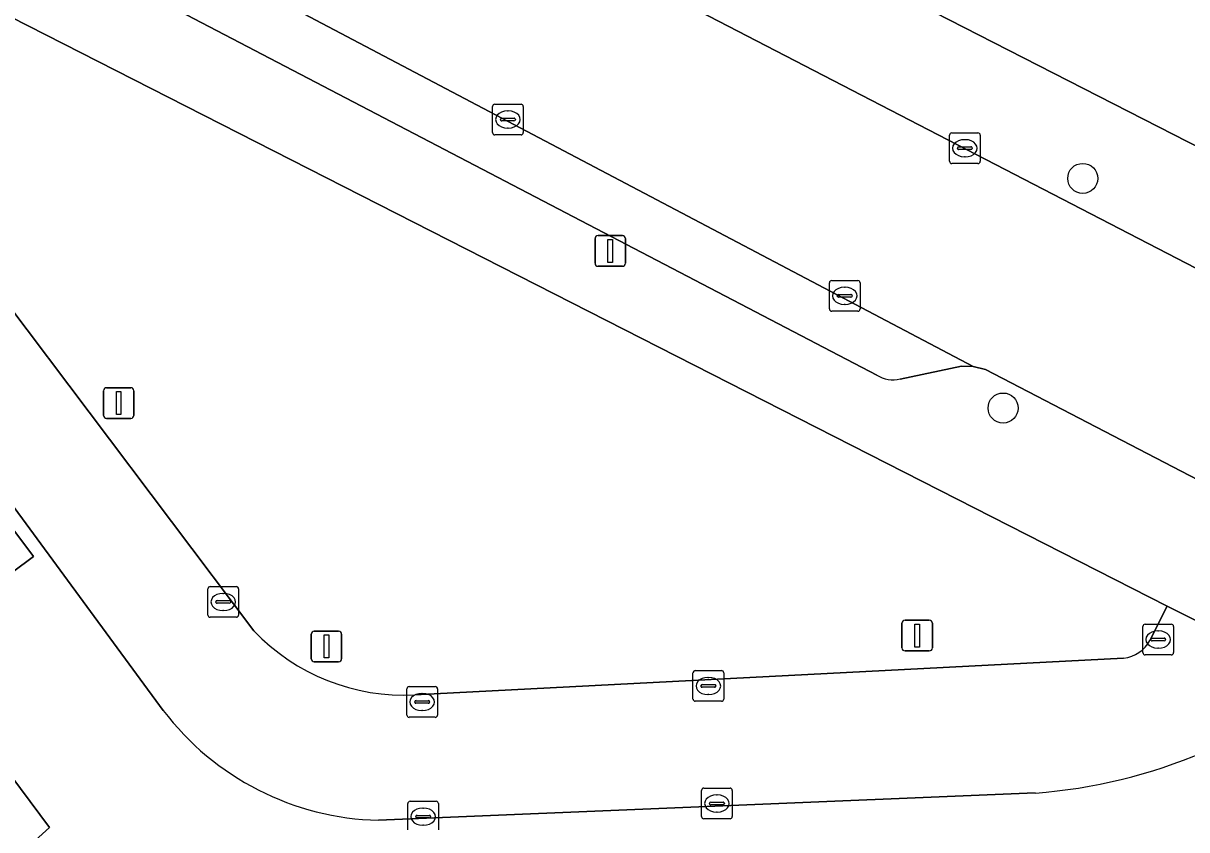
# Model space of a CAD drawing. Extents: x 160349 to 161355, y 381727 to 382854.
# Drawn here: x 160794.04 to 160831.93, y 381918.48 to 381944.77 of the extents above; entities that cross this region are included whole.
import ezdxf

# ---------------------------------------------------------------- set-up
doc = ezdxf.new("R2010")
doc.units = 0
for name, color, linetype in [('IMGEO_Boom', 7, 'Continuous'), ('IMGEO_Groenvoorziening', 7, 'Continuous'), ('IMGEO_Kolk', 7, 'Continuous'), ('IMGEO_Lichtmast', 7, 'Continuous'), ('IMGEO_Parkeervlak_open', 7, 'Continuous'), ('IMGEO_Rijbaan_lokaal_gesloten', 7, 'Continuous'), ('IMGEO_Rijbaan_lokaal_open', 7, 'Continuous'), ('IMGEO_Voetpad_open', 7, 'Continuous')]:
    doc.layers.add(name, color=color, linetype=linetype)

msp = doc.modelspace()

# ---------------------------------------------------------------- linework, layer by layer
at = {"layer": 'IMGEO_Boom'}
for centre in [(160828.544, 381939.709), (160825.949, 381932.224)]:
    msp.add_circle(centre, 0.489, dxfattribs=at)
at = {"layer": 'IMGEO_Groenvoorziening'}
for points in [[(160815.913, 381949.125), (160859.732, 381926.696)], [(160830.732, 381924.65), (160831.29, 381925.762), (160789.629, 381947.019), (160789.391, 381947.15), (160788.797, 381946.047)], [(160789.31, 381941.209), (160790.814, 381939.212), (160801.548, 381924.962)], [(160792.633, 381916.513), (160794.892, 381918.548), (160790.477, 381924.479), (160794.37, 381927.389), (160789.06, 381934.483)], [(160806.791, 381922.873), (160829.875, 381924.076)]]:
    msp.add_lwpolyline(points, dxfattribs=at)
for centre, radius, start, end in [((160806.442, 381929.622), 6.758, 223.5958, 272.956), ((160829.771, 381925.158), 1.087, 275.5016, 332.125)]:
    msp.add_arc(centre, radius, start, end, dxfattribs=at)
at = {"layer": 'IMGEO_Kolk'}
for p, q in [((160809.322, 381941.201), (160809.322, 381942.053)), ((160809.397, 381942.127), (160810.249, 381942.127)), ((160809.81, 381941.907), (160809.835, 381941.907)), ((160810.323, 381942.053), (160810.323, 381941.201)), ((160809.581, 381941.621), (160809.581, 381941.633)), ((160810.019, 381941.584), (160809.621, 381941.584)), ((160809.624, 381941.67), (160810.022, 381941.67)), ((160810.065, 381941.633), (160810.065, 381941.621)), ((160810.249, 381941.127), (160809.397, 381941.127)), ((160809.833, 381941.347), (160809.808, 381941.347)), ((160824.204, 381940.265), (160824.204, 381941.117)), ((160824.279, 381941.191), (160825.131, 381941.191)), ((160825.205, 381941.117), (160825.205, 381940.265)), ((160824.463, 381940.685), (160824.463, 381940.697)), ((160824.506, 381940.734), (160824.904, 381940.734)), ((160824.692, 381940.971), (160824.717, 381940.971)), ((160824.947, 381940.697), (160824.947, 381940.685)), ((160824.901, 381940.648), (160824.503, 381940.648)), ((160824.715, 381940.411), (160824.69, 381940.411)), ((160825.131, 381940.191), (160824.279, 381940.191)), ((160820.292, 381935.454), (160820.292, 381936.306)), ((160820.367, 381936.38), (160821.219, 381936.38)), ((160820.78, 381936.16), (160820.805, 381936.16)), ((160821.293, 381936.306), (160821.293, 381935.454)), ((160820.551, 381935.874), (160820.551, 381935.886)), ((160820.989, 381935.837), (160820.591, 381935.837)), ((160820.594, 381935.923), (160820.992, 381935.923)), ((160821.035, 381935.886), (160821.035, 381935.874)), ((160820.803, 381935.6), (160820.778, 381935.6)), ((160821.219, 381935.38), (160820.367, 381935.38)), ((160800.051, 381925.477), (160800.051, 381926.329)), ((160800.126, 381926.403), (160800.978, 381926.403)), ((160801.052, 381926.329), (160801.052, 381925.477)), ((160800.353, 381925.946), (160800.751, 381925.946)), ((160800.539, 381926.183), (160800.564, 381926.183)), ((160800.31, 381925.897), (160800.31, 381925.909)), ((160800.748, 381925.86), (160800.35, 381925.86)), ((160800.562, 381925.623), (160800.537, 381925.623)), ((160800.794, 381925.909), (160800.794, 381925.897)), ((160800.978, 381925.403), (160800.126, 381925.403)), ((160830.577, 381925.178), (160831.429, 381925.178)), ((160830.502, 381924.252), (160830.502, 381925.104)), ((160830.99, 381924.958), (160831.015, 381924.958)), ((160831.503, 381925.104), (160831.503, 381924.252)), ((160830.761, 381924.672), (160830.761, 381924.684)), ((160831.199, 381924.635), (160830.801, 381924.635)), ((160830.804, 381924.721), (160831.202, 381924.721)), ((160831.013, 381924.398), (160830.988, 381924.398)), ((160831.245, 381924.684), (160831.245, 381924.672)), ((160831.429, 381924.178), (160830.577, 381924.178)), ((160815.925, 381923.665), (160816.777, 381923.665)), ((160815.85, 381922.739), (160815.85, 381923.591)), ((160816.338, 381923.445), (160816.363, 381923.445)), ((160816.851, 381923.591), (160816.851, 381922.739)), ((160806.529, 381922.217), (160806.529, 381923.069)), ((160806.604, 381923.143), (160807.456, 381923.143)), ((160807.017, 381922.923), (160807.042, 381922.923)), ((160807.53, 381923.069), (160807.53, 381922.217)), ((160816.109, 381923.159), (160816.109, 381923.171)), ((160816.547, 381923.122), (160816.149, 381923.122)), ((160816.152, 381923.208), (160816.55, 381923.208)), ((160816.361, 381922.885), (160816.336, 381922.885)), ((160816.593, 381923.171), (160816.593, 381923.159)), ((160806.788, 381922.637), (160806.788, 381922.649)), ((160807.226, 381922.6), (160806.828, 381922.6)), ((160806.831, 381922.686), (160807.229, 381922.686)), ((160807.272, 381922.649), (160807.272, 381922.637)), ((160816.777, 381922.665), (160815.925, 381922.665)), ((160807.456, 381922.143), (160806.604, 381922.143)), ((160807.04, 381922.363), (160807.015, 381922.363)), ((160816.129, 381918.909), (160816.129, 381919.761)), ((160816.204, 381919.835), (160817.056, 381919.835)), ((160816.617, 381919.615), (160816.642, 381919.615)), ((160817.13, 381919.761), (160817.13, 381918.909)), ((160806.56, 381918.479), (160806.56, 381919.331)), ((160806.635, 381919.405), (160807.487, 381919.405)), ((160807.048, 381919.185), (160807.073, 381919.185)), ((160807.561, 381919.331), (160807.561, 381918.479)), ((160816.388, 381919.329), (160816.388, 381919.341)), ((160816.826, 381919.292), (160816.428, 381919.292)), ((160816.431, 381919.378), (160816.829, 381919.378)), ((160816.872, 381919.341), (160816.872, 381919.329)), ((160806.819, 381918.899), (160806.819, 381918.911)), ((160807.257, 381918.862), (160806.859, 381918.862)), ((160806.862, 381918.948), (160807.26, 381918.948)), ((160807.303, 381918.911), (160807.303, 381918.899)), ((160817.056, 381918.835), (160816.204, 381918.835)), ((160816.64, 381919.055), (160816.615, 381919.055)), ((160807.071, 381918.625), (160807.046, 381918.625))]:
    msp.add_line(p, q, dxfattribs=at)
for points in [[(160809.322, 381941.201), (160809.322, 381942.053)], [(160809.397, 381942.127), (160810.249, 381942.127)], [(160810.323, 381942.053), (160810.323, 381941.201)], [(160810.249, 381941.127), (160809.397, 381941.127)], [(160824.204, 381940.265), (160824.204, 381941.117)], [(160824.279, 381941.191), (160825.131, 381941.191)], [(160825.205, 381941.117), (160825.205, 381940.265)], [(160825.131, 381940.191), (160824.279, 381940.191)], [(160820.292, 381935.454), (160820.292, 381936.306)], [(160820.367, 381936.38), (160821.219, 381936.38)], [(160821.293, 381936.306), (160821.293, 381935.454)], [(160821.219, 381935.38), (160820.367, 381935.38)], [(160800.051, 381925.477), (160800.051, 381926.329)], [(160800.126, 381926.403), (160800.978, 381926.403)], [(160801.052, 381926.329), (160801.052, 381925.477)], [(160800.978, 381925.403), (160800.126, 381925.403)], [(160830.577, 381925.178), (160831.429, 381925.178)], [(160830.502, 381924.252), (160830.502, 381925.104)], [(160831.503, 381925.104), (160831.503, 381924.252)], [(160831.429, 381924.178), (160830.577, 381924.178)], [(160815.925, 381923.665), (160816.777, 381923.665)], [(160815.85, 381922.739), (160815.85, 381923.591)], [(160816.851, 381923.591), (160816.851, 381922.739)], [(160806.529, 381922.217), (160806.529, 381923.069)], [(160806.604, 381923.143), (160807.456, 381923.143)], [(160807.53, 381923.069), (160807.53, 381922.217)], [(160816.777, 381922.665), (160815.925, 381922.665)], [(160807.456, 381922.143), (160806.604, 381922.143)], [(160816.129, 381918.909), (160816.129, 381919.761)], [(160816.204, 381919.835), (160817.056, 381919.835)], [(160817.13, 381919.761), (160817.13, 381918.909)], [(160806.56, 381918.479), (160806.56, 381919.331)], [(160806.635, 381919.405), (160807.487, 381919.405)], [(160807.561, 381919.331), (160807.561, 381918.479)], [(160817.056, 381918.835), (160816.204, 381918.835)]]:
    msp.add_lwpolyline(points, dxfattribs=at)
for centre, radius, start, end in [((160809.399, 381942.051), 0.0765, 91.552, 178.448), ((160809.399, 381942.051), 0.0765, 91.552, 178.448), ((160810.247, 381942.051), 0.0765, 1.552, 88.448), ((160810.247, 381942.051), 0.0765, 1.552, 88.448), ((160809.621, 381941.63), 0.0403, 85.8775, 175.7526), ((160809.618, 381941.62), 0.0366, 178.938, 274.7102), ((160810.022, 381941.627), 0.043, 264.8664, 352.4533), ((160810.026, 381941.632), 0.0386, 1.7309, 96.639), ((160809.399, 381941.203), 0.0765, 181.552, 268.448), ((160809.399, 381941.203), 0.0765, 181.552, 268.448), ((160810.247, 381941.203), 0.0765, 271.552, 358.448), ((160810.247, 381941.203), 0.0765, 271.552, 358.448), ((160824.281, 381941.115), 0.0765, 91.552, 178.448), ((160824.281, 381941.115), 0.0765, 91.552, 178.448), ((160825.129, 381941.115), 0.0765, 1.552, 88.448), ((160825.129, 381941.115), 0.0765, 1.552, 88.448), ((160824.503, 381940.694), 0.0403, 85.8775, 175.7526), ((160824.908, 381940.696), 0.0386, 1.7309, 96.639), ((160824.5, 381940.684), 0.0366, 178.938, 274.7102), ((160824.904, 381940.691), 0.043, 264.8664, 352.4533), ((160824.281, 381940.267), 0.0765, 181.552, 268.448), ((160824.281, 381940.267), 0.0765, 181.552, 268.448), ((160825.129, 381940.267), 0.0765, 271.552, 358.448), ((160825.129, 381940.267), 0.0765, 271.552, 358.448), ((160820.369, 381936.304), 0.0765, 91.552, 178.448), ((160820.369, 381936.304), 0.0765, 91.552, 178.448), ((160821.217, 381936.304), 0.0765, 1.552, 88.448), ((160821.217, 381936.304), 0.0765, 1.552, 88.448), ((160820.591, 381935.883), 0.0403, 85.8775, 175.7526), ((160820.588, 381935.873), 0.0366, 178.938, 274.7102), ((160820.992, 381935.88), 0.043, 264.8664, 352.4533), ((160820.996, 381935.885), 0.0386, 1.7309, 96.639), ((160820.369, 381935.456), 0.0765, 181.552, 268.448), ((160820.369, 381935.456), 0.0765, 181.552, 268.448), ((160821.217, 381935.456), 0.0765, 271.552, 358.448), ((160821.217, 381935.456), 0.0765, 271.552, 358.448), ((160800.128, 381926.327), 0.0765, 91.552, 178.448), ((160800.128, 381926.327), 0.0765, 91.552, 178.448), ((160800.976, 381926.327), 0.0765, 1.552, 88.448), ((160800.976, 381926.327), 0.0765, 1.552, 88.448), ((160800.35, 381925.906), 0.0403, 85.8775, 175.7526), ((160800.755, 381925.908), 0.0386, 1.7309, 96.639), ((160800.347, 381925.896), 0.0366, 178.938, 274.7102), ((160800.751, 381925.903), 0.043, 264.8664, 352.4533), ((160800.128, 381925.479), 0.0765, 181.552, 268.448), ((160800.128, 381925.479), 0.0765, 181.552, 268.448), ((160800.976, 381925.479), 0.0765, 271.552, 358.448), ((160800.976, 381925.479), 0.0765, 271.552, 358.448), ((160830.579, 381925.102), 0.0765, 91.552, 178.448), ((160830.579, 381925.102), 0.0765, 91.552, 178.448), ((160831.427, 381925.102), 0.0765, 1.552, 88.448), ((160831.427, 381925.102), 0.0765, 1.552, 88.448), ((160830.801, 381924.681), 0.0403, 85.8775, 175.7526), ((160830.798, 381924.671), 0.0366, 178.938, 274.7102), ((160831.202, 381924.678), 0.043, 264.8664, 352.4533), ((160831.206, 381924.683), 0.0386, 1.7309, 96.639), ((160830.579, 381924.254), 0.0765, 181.552, 268.448), ((160830.579, 381924.254), 0.0765, 181.552, 268.448), ((160831.427, 381924.254), 0.0765, 271.552, 358.448), ((160831.427, 381924.254), 0.0765, 271.552, 358.448), ((160815.927, 381923.589), 0.0765, 91.552, 178.448), ((160815.927, 381923.589), 0.0765, 91.552, 178.448), ((160816.775, 381923.589), 0.0765, 1.552, 88.448), ((160816.775, 381923.589), 0.0765, 1.552, 88.448), ((160806.606, 381923.067), 0.0765, 91.552, 178.448), ((160806.606, 381923.067), 0.0765, 91.552, 178.448), ((160807.454, 381923.067), 0.0765, 1.552, 88.448), ((160807.454, 381923.067), 0.0765, 1.552, 88.448), ((160816.149, 381923.168), 0.0403, 85.8775, 175.7526), ((160816.146, 381923.158), 0.0366, 178.938, 274.7102), ((160816.55, 381923.165), 0.043, 264.8664, 352.4533), ((160816.554, 381923.17), 0.0386, 1.7309, 96.639), ((160806.828, 381922.646), 0.0403, 85.8775, 175.7526), ((160806.825, 381922.636), 0.0366, 178.938, 274.7102), ((160807.229, 381922.643), 0.043, 264.8664, 352.4533), ((160807.233, 381922.648), 0.0386, 1.7309, 96.639), ((160815.927, 381922.741), 0.0765, 181.552, 268.448), ((160815.927, 381922.741), 0.0765, 181.552, 268.448), ((160816.775, 381922.741), 0.0765, 271.552, 358.448), ((160816.775, 381922.741), 0.0765, 271.552, 358.448), ((160806.606, 381922.219), 0.0765, 181.552, 268.448), ((160806.606, 381922.219), 0.0765, 181.552, 268.448), ((160807.454, 381922.219), 0.0765, 271.552, 358.448), ((160807.454, 381922.219), 0.0765, 271.552, 358.448), ((160816.206, 381919.759), 0.0765, 91.552, 178.448), ((160816.206, 381919.759), 0.0765, 91.552, 178.448), ((160817.054, 381919.759), 0.0765, 1.552, 88.448), ((160817.054, 381919.759), 0.0765, 1.552, 88.448), ((160806.637, 381919.329), 0.0765, 91.552, 178.448), ((160806.637, 381919.329), 0.0765, 91.552, 178.448), ((160807.485, 381919.329), 0.0765, 1.552, 88.448), ((160807.485, 381919.329), 0.0765, 1.552, 88.448), ((160816.428, 381919.338), 0.0403, 85.8775, 175.7526), ((160816.425, 381919.328), 0.0366, 178.938, 274.7102), ((160816.829, 381919.335), 0.043, 264.8664, 352.4533), ((160816.833, 381919.34), 0.0386, 1.7309, 96.639), ((160806.859, 381918.908), 0.0403, 85.8775, 175.7526), ((160806.856, 381918.898), 0.0366, 178.938, 274.7102), ((160807.26, 381918.905), 0.043, 264.8664, 352.4533), ((160807.264, 381918.91), 0.0386, 1.7309, 96.639), ((160816.206, 381918.911), 0.0765, 181.552, 268.448), ((160816.206, 381918.911), 0.0765, 181.552, 268.448), ((160817.054, 381918.911), 0.0765, 271.552, 358.448), ((160817.054, 381918.911), 0.0765, 271.552, 358.448)]:
    msp.add_arc(centre, radius, start, end, dxfattribs=at)
for centre, major_axis, ratio, start_param, end_param in [((160809.809, 381941.627), (-0.387, 0.002), 0.722429, 4.712389, 7.853982), ((160809.834, 381941.627), (-0.39, 0.002), 0.717154, 1.570796, 4.712389), ((160824.691, 381940.691), (-0.387, 0.002), 0.722429, 4.712389, 7.853982), ((160824.716, 381940.691), (-0.39, 0.002), 0.717154, 1.570796, 4.712389), ((160820.779, 381935.88), (-0.387, 0.002), 0.722429, 4.712389, 7.853982), ((160820.804, 381935.88), (-0.39, 0.002), 0.717154, 1.570796, 4.712389), ((160800.538, 381925.903), (-0.387, 0.002), 0.722429, 4.712389, 7.853982), ((160800.563, 381925.903), (-0.39, 0.002), 0.717154, 1.570796, 4.712389), ((160830.989, 381924.678), (-0.387, 0.002), 0.722429, 4.712389, 7.853982), ((160831.014, 381924.678), (-0.39, 0.002), 0.717154, 1.570796, 4.712389), ((160816.337, 381923.165), (-0.387, 0.002), 0.722429, 4.712389, 7.853982), ((160816.362, 381923.165), (-0.39, 0.002), 0.717154, 1.570796, 4.712389), ((160807.016, 381922.643), (-0.387, 0.002), 0.722429, 4.712389, 7.853982), ((160807.041, 381922.643), (-0.39, 0.002), 0.717154, 1.570796, 4.712389), ((160816.616, 381919.335), (-0.387, 0.002), 0.722429, 4.712389, 7.853982), ((160816.641, 381919.335), (-0.39, 0.002), 0.717154, 1.570796, 4.712389), ((160807.047, 381918.905), (-0.387, 0.002), 0.722429, 4.712389, 7.853982), ((160807.072, 381918.905), (-0.39, 0.002), 0.717154, 1.570796, 4.712389)]:
    msp.add_ellipse(centre, major_axis=major_axis, ratio=ratio, start_param=start_param, end_param=end_param, dxfattribs=at)
at = {"layer": 'IMGEO_Lichtmast'}
for p, q in [((160812.66, 381936.945), (160812.66, 381937.745)), ((160812.66, 381937.745), (160812.66, 381936.945)), ((160812.76, 381937.845), (160813.55, 381937.845)), ((160813.55, 381937.845), (160812.76, 381937.845)), ((160813.65, 381937.745), (160813.65, 381936.945)), ((160813.65, 381936.945), (160813.65, 381937.745)), ((160813.55, 381936.845), (160812.76, 381936.845)), ((160812.76, 381936.845), (160813.55, 381936.845)), ((160796.65, 381931.985), (160796.65, 381932.785)), ((160796.65, 381932.785), (160796.65, 381931.985)), ((160796.75, 381932.885), (160797.54, 381932.885)), ((160797.54, 381932.885), (160796.75, 381932.885)), ((160797.64, 381932.785), (160797.64, 381931.985)), ((160797.64, 381931.985), (160797.64, 381932.785)), ((160797.54, 381931.885), (160796.75, 381931.885)), ((160796.75, 381931.885), (160797.54, 381931.885)), ((160822.657, 381924.408), (160822.657, 381925.208)), ((160822.657, 381925.208), (160822.657, 381924.408)), ((160822.757, 381925.308), (160823.547, 381925.308)), ((160823.547, 381925.308), (160822.757, 381925.308)), ((160823.647, 381925.208), (160823.647, 381924.408)), ((160823.647, 381924.408), (160823.647, 381925.208)), ((160803.415, 381924.052), (160803.415, 381924.852)), ((160803.415, 381924.852), (160803.415, 381924.052)), ((160803.515, 381924.952), (160804.305, 381924.952)), ((160804.305, 381924.952), (160803.515, 381924.952)), ((160804.405, 381924.852), (160804.405, 381924.052)), ((160804.405, 381924.052), (160804.405, 381924.852)), ((160823.547, 381924.308), (160822.757, 381924.308)), ((160822.757, 381924.308), (160823.547, 381924.308)), ((160804.305, 381923.952), (160803.515, 381923.952)), ((160803.515, 381923.952), (160804.305, 381923.952))]:
    msp.add_line(p, q, dxfattribs=at)
for points in [[(160813.08, 381937.72), (160813.23, 381937.72), (160813.23, 381936.97), (160813.08, 381936.97), (160813.08, 381937.72)], [(160797.07, 381932.76), (160797.22, 381932.76), (160797.22, 381932.01), (160797.07, 381932.01), (160797.07, 381932.76)], [(160823.077, 381925.183), (160823.227, 381925.183), (160823.227, 381924.433), (160823.077, 381924.433), (160823.077, 381925.183)], [(160803.835, 381924.827), (160803.985, 381924.827), (160803.985, 381924.077), (160803.835, 381924.077), (160803.835, 381924.827)]]:
    msp.add_lwpolyline(points, dxfattribs=at)
for centre, start, end in [((160812.76, 381937.745), 90, 180), ((160812.76, 381937.745), 90, 180), ((160813.55, 381937.745), 0, 90), ((160813.55, 381937.745), 360, 90), ((160812.76, 381936.945), 180, 270), ((160812.76, 381936.945), 180, 270), ((160813.55, 381936.945), 270, 0), ((160813.55, 381936.945), 270, 0), ((160796.75, 381932.785), 90, 180), ((160796.75, 381932.785), 90, 180), ((160797.54, 381932.785), 0, 90), ((160797.54, 381932.785), 360, 90), ((160796.75, 381931.985), 180, 270), ((160796.75, 381931.985), 180, 270), ((160797.54, 381931.985), 270, 0), ((160797.54, 381931.985), 270, 0), ((160822.757, 381925.208), 90, 180), ((160822.757, 381925.208), 90, 180), ((160823.547, 381925.208), 0, 90), ((160823.547, 381925.208), 360, 90), ((160803.515, 381924.852), 90, 180), ((160803.515, 381924.852), 90, 180), ((160804.305, 381924.852), 0, 90), ((160804.305, 381924.852), 360, 90), ((160822.757, 381924.408), 180, 270), ((160822.757, 381924.408), 180, 270), ((160823.547, 381924.408), 270, 0), ((160823.547, 381924.408), 270, 0), ((160803.515, 381924.052), 180, 270), ((160803.515, 381924.052), 180, 270), ((160804.305, 381924.052), 270, 0), ((160804.305, 381924.052), 270, 0)]:
    msp.add_arc(centre, 0.1, start, end, dxfattribs=at)
at = {"layer": 'IMGEO_Parkeervlak_open'}
for points in [[(160822.597, 381933.17), (160824.596, 381933.592), (160824.977, 381933.582), (160794.272, 381949.777), (160794.503, 381949.502), (160794.71, 381949.12), (160795.169, 381947.617)], [(160795.649, 381946.983), (160821.837, 381933.3)]]:
    msp.add_lwpolyline(points, dxfattribs=at)
msp.add_arc((160822.359, 381934.064), 0.925, 235.6606, 284.9261, dxfattribs=at)
at = {"layer": 'IMGEO_Rijbaan_lokaal_gesloten'}
for points in [[(160801.548, 381924.962), (160790.814, 381939.212), (160789.31, 381941.209)], [(160785.918, 381939.64), (160798.596, 381922.37)], [(160835.192, 381923.816), (160831.29, 381925.762), (160830.732, 381924.65)], [(160829.875, 381924.076), (160806.791, 381922.873)], [(160805.604, 381918.789), (160827, 381919.677)]]:
    msp.add_lwpolyline(points, dxfattribs=at)
for centre, radius, start, end in [((160806.442, 381929.622), 6.758, 223.5958, 272.956), ((160829.771, 381925.158), 1.087, 275.5016, 332.125), ((160805.81, 381927.84), 9.054, 217.1723, 268.6947), ((160825.735, 381936.84), 17.21, 274.2167, 293.0977)]:
    msp.add_arc(centre, radius, start, end, dxfattribs=at)
at = {"layer": 'IMGEO_Rijbaan_lokaal_open'}
msp.add_lwpolyline([(160783.615, 381955.602), (160786.617, 381954.029), (160791.949, 381951.067), (160794.272, 381949.777), (160824.977, 381933.582), (160825.379, 381933.478), (160833.426, 381929.292), (160841.525, 381925.098), (160848.187, 381921.638), (160854.945, 381918.142), (160855.781, 381917.696), (160857.744, 381916.681), (160860.432, 381922.204), (160858.668, 381923.098), (160813.262, 381946.618), (160812.854, 381946.829), (160799.884, 381953.571), (160798.792, 381954.127), (160785.618, 381960.974)], dxfattribs=at)
at = {"layer": 'IMGEO_Voetpad_open'}
for points in [[(160740.787, 381973.103), (160745.256, 381970.771), (160785.29, 381949.403), (160785.583, 381949.242), (160789.391, 381947.15), (160789.629, 381947.019), (160831.29, 381925.762), (160835.192, 381923.816), (160854.514, 381914.18), (160854.739, 381917.742), (160847.981, 381921.238), (160848.187, 381921.638), (160841.525, 381925.098), (160841.319, 381924.698), (160833.22, 381928.892), (160833.426, 381929.292), (160825.379, 381933.478), (160824.977, 381933.582), (160824.596, 381933.592), (160822.597, 381933.17)], [(160812.854, 381946.829), (160813.262, 381946.618), (160858.668, 381923.098), (160859.732, 381926.696), (160815.913, 381949.125)], [(160821.837, 381933.3), (160795.649, 381946.983)], [(160798.596, 381922.37), (160785.918, 381939.64)], [(160789.06, 381934.483), (160794.37, 381927.389), (160790.477, 381924.479), (160794.892, 381918.548), (160792.633, 381916.513)], [(160827, 381919.677), (160805.604, 381918.789)]]:
    msp.add_lwpolyline(points, dxfattribs=at)
for centre, radius, start, end in [((160822.359, 381934.064), 0.925, 235.6606, 284.9261), ((160805.81, 381927.84), 9.054, 217.1723, 268.6947), ((160825.735, 381936.84), 17.21, 274.2167, 293.0977)]:
    msp.add_arc(centre, radius, start, end, dxfattribs=at)

doc.saveas('drawing.dxf')
